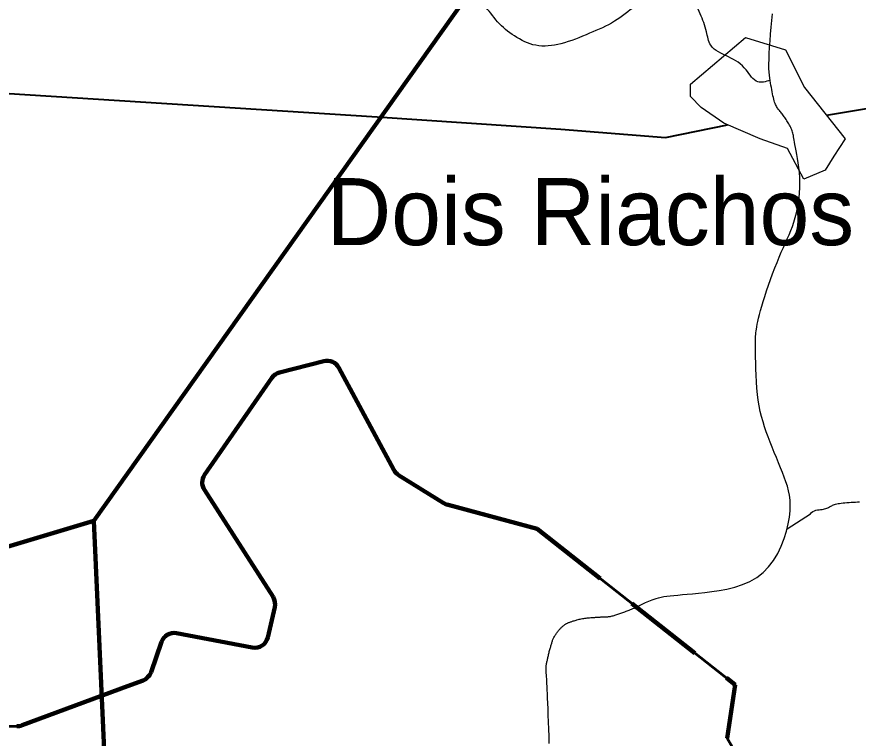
# Model space of a CAD drawing. Extents: x -1643653 to 4543381, y 1624270 to 13878484.
# Drawn here: x 704507 to 710788, y 8956745 to 8962130 of the extents above; entities that cross this region are included whole.
import ezdxf

# ---------------------------------------------------------------- set-up
doc = ezdxf.new("R2010")
doc.units = 0
doc.header["$LTSCALE"] = 200
doc.linetypes.add('MEDIUM_DASHED', pattern=[4.5, 3, -1.5])
for name, color, linetype, lineweight in [('12', 7, 'Continuous', 25), ('21', 7, 'Continuous', 25), ('24', 7, 'Continuous', 25), ('26', 7, 'Continuous', 106), ('28', 7, 'Continuous', 53), ('60', 7, 'Continuous', 13), ('61', 7, 'Continuous', 90), ('9', 7, 'Continuous', 90)]:
    doc.layers.add(name, color=color, linetype=linetype, lineweight=lineweight)
doc.layers.add('41', color=7, linetype='Continuous')

msp = doc.modelspace()

# ---------------------------------------------------------------- linework, layer by layer
at = {"layer": '12', "lineweight": 40}
for points in [[(710551.5, 8961397.1), (711177.1, 8961501.2), (712016, 8961727.1), (712359, 8961724.2), (713550.7, 8961508.2), (716056.5, 8960938), (717193.5, 8960736.2), (719630.3, 8960157.3)], [(704410.2, 8961560.7), (707197.4, 8961384.6), (708568.6, 8961290.5), (709350.1, 8961228.9), (709812.8, 8961324.8)]]:
    msp.add_lwpolyline(points, dxfattribs=at)
at = {"layer": '21'}
msp.add_lwpolyline([(709946.6, 8961976.9), (710246.8, 8961883.4), (710388.4, 8961602.9), (710691.5, 8961220.5), (710606.5, 8961090.1), (710541.4, 8960985.3), (710382.8, 8960917.3), (710261, 8961146.8), (710057.1, 8961220.5), (709785.2, 8961336.6), (709615.2, 8961452.8), (709535.9, 8961534.9), (709535.9, 8961628.4)], close=True, dxfattribs=at)
at = {"layer": '24'}
for points in [[(710310.3, 8961209.6), (710308.3, 8961222.6), (710306.5, 8961233.8), (710304.7, 8961243.7), (710302.9, 8961252.7), (710300.8, 8961261.4), (710298.3, 8961270), (710295.4, 8961278.7), (710292.1, 8961287.5), (710288.5, 8961296.2), (710284.5, 8961304.9), (710280.3, 8961313.5), (710275.9, 8961322), (710271.3, 8961330.4), (710266.6, 8961338.7), (710261.7, 8961346.8), (710256.8, 8961354.7), (710251.7, 8961362.5), (710246.5, 8961370.1), (710241.3, 8961377.5), (710236, 8961384.6), (710230.8, 8961391.6), (710225.5, 8961398.4), (710220.2, 8961404.9), (710215.1, 8961411.3), (710209.9, 8961417.6), (710204.9, 8961423.7), (710200.1, 8961429.8), (710195.4, 8961435.8), (710190.9, 8961441.7), (710186.6, 8961447.7), (710182.5, 8961453.9), (710178.6, 8961460.3), (710174.9, 8961467.3), (710171.3, 8961474.8), (710167.9, 8961483.2), (710164.6, 8961492.5), (710161.4, 8961502.8), (710158.2, 8961514.5), (710155.2, 8961527.2), (710152.2, 8961540.9), (710149.2, 8961555.4), (710146.2, 8961570.7), (710143.2, 8961586.5), (710140.2, 8961602.7), (710137.1, 8961619.2), (710133.9, 8961636), (710130.9, 8961653.7), (710128.1, 8961672.8), (710125.7, 8961694), (710123.8, 8961718.1), (710122.6, 8961745.6), (710122.3, 8961777.3), (710122.9, 8961813.8), (710124.7, 8961855.4), (710127.4, 8961901.3), (710130.9, 8961950.3), (710135, 8962001.2), (710139.5, 8962052.7), (710144.1, 8962103.7), (710148.7, 8962152.9)], [(709596.3, 8957827.2), (709644.3, 8957832.4), (709696.4, 8957838.9), (709751.7, 8957847.4), (709808.8, 8957858.6), (709866.5, 8957873.2), (709923.6, 8957892.1), (709978.7, 8957915.8), (710030.6, 8957945.3), (710078, 8957981.2), (710120, 8958023.8), (710156.6, 8958072.1), (710187.8, 8958124.6), (710214.2, 8958179.7), (710235.7, 8958235.8), (710252.8, 8958291.6), (710265.7, 8958345.5), (710274.5, 8958396), (710279.6, 8958441.9), (710281.3, 8958483.7), (710279.9, 8958522.1), (710275.6, 8958558.1), (710268.9, 8958592.3), (710259.9, 8958625.6), (710249.1, 8958658.8), (710236.8, 8958692.7), (710223.1, 8958727.8), (710208.6, 8958764.3), (710193.3, 8958801.7), (710177.6, 8958839.8), (710161.7, 8958878.3), (710146, 8958917.1), (710130.7, 8958955.7), (710116, 8958994), (710102.3, 8959031.8), (710089.6, 8959069.4), (710077.9, 8959107.2), (710067.3, 8959145.5), (710057.8, 8959184.7), (710049.5, 8959225.2), (710042.4, 8959267.4), (710036.5, 8959311.6), (710031.9, 8959358), (710028.4, 8959405.8), (710025.9, 8959453.9), (710024.1, 8959501.2), (710023.1, 8959546.6), (710022.5, 8959589.1), (710022.2, 8959627.6), (710022.2, 8959661.1), (710022.2, 8959688.7), (710022.2, 8959711.2), (710022.5, 8959729.8), (710023, 8959745.3), (710023.8, 8959759), (710025, 8959771.8), (710026.7, 8959784.9), (710028.9, 8959799.3), (710031.7, 8959815.9), (710035.3, 8959834.9), (710039.7, 8959856.5), (710045.1, 8959880.7), (710051.6, 8959907.5), (710059.3, 8959937.2), (710068.4, 8959969.7), (710078.9, 8960005.1), (710090.9, 8960043.5), (710104.3, 8960084.1), (710118.8, 8960126.3), (710134.1, 8960169.4), (710150, 8960212.7), (710166.2, 8960255.3), (710182.6, 8960296.7), (710198.7, 8960336), (710214.6, 8960372.8), (710230, 8960407.5), (710244.8, 8960440.4), (710259, 8960472.1), (710272.6, 8960503.3), (710285.4, 8960534.3), (710297.4, 8960565.8), (710308.5, 8960598.3), (710318.7, 8960632.1), (710327.8, 8960667.2), (710335.7, 8960703.3), (710342.4, 8960740.3), (710347.6, 8960778), (710351.3, 8960816.1), (710353.4, 8960854.3), (710353.8, 8960892.7), (710352.3, 8960930.7), (710349.4, 8960968.1), (710345.3, 8961004.5), (710340.4, 8961039.4), (710335, 8961072.3), (710329.6, 8961102.9), (710324.3, 8961130.7), (710319.7, 8961155.3), (710315.8, 8961176.5), (710312.8, 8961194.4), (710310.3, 8961209.6)], [(710259.2, 8958307.9), (710432.8, 8958419.1), (710441.1, 8958429.2), (710450.7, 8958436.7), (710461.5, 8958442.2), (710472.9, 8958446.1), (710484.7, 8958448.7), (710496.5, 8958450.5), (710508, 8958451.9), (710518.9, 8958453.3), (710528.8, 8958455), (710537.9, 8958457.1), (710546.2, 8958459.4), (710553.8, 8958462.1), (710560.8, 8958464.9), (710567.4, 8958467.9), (710573.6, 8958471), (710579.6, 8958474.1), (710585.4, 8958477.2), (710591.3, 8958480.4), (710597.5, 8958483.4), (710604.1, 8958486.3), (710611.2, 8958489.2), (710619.2, 8958491.8), (710628.1, 8958494.2), (710638.1, 8958496.4), (710649.5, 8958498.3), (710662, 8958499.9), (710675.5, 8958501.4), (710689.8, 8958502.7), (710704.8, 8958503.8), (710720.3, 8958504.9), (710736.1, 8958505.8), (710752.1, 8958506.8), (710768.1, 8958507.7), (710784, 8958508.7), (710799.5, 8958509.8)], [(708610.1, 8957600.3), (708613.9, 8957602.3), (708617.8, 8957604.2), (708621.9, 8957606), (708626.1, 8957607.8), (708630.4, 8957609.6), (708635, 8957611.3), (708639.8, 8957613.1), (708644.9, 8957614.8), (708650.2, 8957616.6), (708655.9, 8957618.4), (708661.8, 8957620.3), (708668.2, 8957622.2), (708674.8, 8957624.2), (708681.8, 8957626.2), (708689.2, 8957628.3), (708696.9, 8957630.4), (708704.8, 8957632.4), (708713, 8957634.4), (708721.5, 8957636.2), (708730.2, 8957637.9), (708739, 8957639.4), (708747.9, 8957640.7), (708757, 8957641.8), (708766, 8957642.8), (708774.9, 8957643.6), (708783.6, 8957644.3), (708792.1, 8957644.9), (708800.2, 8957645.4), (708807.8, 8957646), (708815, 8957646.5), (708821.7, 8957647), (708828, 8957647.5), (708834, 8957648), (708839.8, 8957648.5), (708845.3, 8957648.9), (708850.7, 8957649.2), (708856.1, 8957649.5), (708861.4, 8957649.7), (708866.8, 8957649.9), (708872.2, 8957650), (708877.6, 8957650.1), (708883.2, 8957650.2), (708888.8, 8957650.3), (708894.5, 8957650.5), (708900.4, 8957650.7), (708906.4, 8957651), (708912.5, 8957651.4), (708918.8, 8957651.9), (708925.2, 8957652.6), (708931.7, 8957653.4), (708938.3, 8957654.5), (708945, 8957655.8), (708951.8, 8957657.4), (708958.7, 8957659.2), (708965.6, 8957661.3), (708972.7, 8957663.7), (708979.8, 8957666.1), (708986.9, 8957668.7), (708994.2, 8957671.3), (709001.5, 8957674), (709008.9, 8957676.6), (709016.4, 8957679.2), (709023.9, 8957681.7), (709031.6, 8957684.3), (709039.3, 8957686.8), (709047.2, 8957689.5), (709055.2, 8957692.2), (709063.3, 8957695.1), (709071.5, 8957698.2), (709079.9, 8957701.5), (709088.5, 8957705), (709097.2, 8957708.7), (709106, 8957712.6), (709114.9, 8957716.5), (709123.9, 8957720.7), (709133, 8957724.9), (709142.2, 8957729.2), (709151.5, 8957733.6), (709160.9, 8957738.1), (709170.5, 8957742.7), (709180.5, 8957747.4), (709190.8, 8957752.2), (709201.6, 8957757.1), (709212.8, 8957762.1), (709224.7, 8957767.2), (709237.3, 8957772.5), (709250.7, 8957777.9), (709265.2, 8957783.2), (709280.9, 8957788.3), (709298.1, 8957793.2), (709316.9, 8957797.8), (709337.6, 8957802), (709360.2, 8957805.6), (709385.1, 8957808.7), (709412.5, 8957811.4), (709442.7, 8957813.9), (709475.9, 8957816.5), (709512.3, 8957819.5), (709552.4, 8957822.9), (709596.3, 8957827.2)], [(708481.8, 8956705.4), (708480.3, 8956759.1), (708478.5, 8956813.4), (708476.7, 8956866.9), (708474.8, 8956918), (708473.1, 8956965.2), (708471.5, 8957007.4), (708470, 8957044.6), (708468.7, 8957077.2), (708467.5, 8957105.9), (708466.3, 8957130.9), (708465.2, 8957152.8), (708464.2, 8957172), (708463.1, 8957189), (708462.1, 8957204.1), (708461.1, 8957217.7), (708460.1, 8957229.8), (708459.3, 8957240.7), (708458.7, 8957250.5), (708458.3, 8957259.4), (708458.2, 8957267.5), (708458.3, 8957275.2), (708458.9, 8957282.4), (708459.7, 8957289.3), (708460.8, 8957296), (708462.1, 8957302.5), (708463.6, 8957308.9), (708465.1, 8957315.2), (708466.7, 8957321.6), (708468.3, 8957328), (708469.8, 8957334.6), (708471.2, 8957341.3), (708472.7, 8957348.2), (708474.1, 8957355.1), (708475.6, 8957362.2), (708477.2, 8957369.4), (708478.8, 8957376.7), (708480.6, 8957384), (708482.5, 8957391.5), (708484.6, 8957398.9), (708486.7, 8957406.3), (708488.8, 8957413.7), (708490.9, 8957421), (708493, 8957428.1), (708495, 8957434.9), (708496.9, 8957441.6), (708498.7, 8957448), (708500.4, 8957454.1), (708502, 8957459.9), (708503.7, 8957465.6), (708505.4, 8957471.2), (708507.2, 8957476.6), (708509.3, 8957482), (708511.6, 8957487.3), (708514.1, 8957492.6), (708516.9, 8957497.9), (708520, 8957503.2), (708523.2, 8957508.4), (708526.6, 8957513.7), (708530.1, 8957518.8), (708533.6, 8957523.9), (708537.2, 8957529), (708540.8, 8957533.9), (708544.4, 8957538.8), (708548.1, 8957543.6), (708551.7, 8957548.3), (708555.4, 8957552.9), (708559.1, 8957557.3), (708562.9, 8957561.7), (708566.8, 8957565.8), (708570.7, 8957569.9), (708574.7, 8957573.8), (708578.7, 8957577.5), (708582.7, 8957581), (708586.8, 8957584.4), (708590.8, 8957587.5), (708594.7, 8957590.5), (708598.6, 8957593.2), (708602.5, 8957595.8), (708606.3, 8957598.1), (708610.1, 8957600.3)]]:
    msp.add_lwpolyline(points, dxfattribs=at)
msp.add_spline([(710131.8, 8961656.3), (710038.2, 8961644.6), (709952.5, 8961734.3), (709819.9, 8961831.8), (709687.4, 8961917.5), (709656.2, 8962018.9), (709609.4, 8962151.4), (709543.1, 8962295.7), (709476.8, 8962369.8), (709379.4, 8962377.6), (709293.6, 8962323), (709126, 8962209.9), (708970, 8962096.9), (708782.9, 8962007.2), (708568.5, 8961929.2), (708381.3, 8961917.5), (708221.5, 8961987.7), (708096.8, 8962093), (707991.5, 8962217.7), (707749.8, 8962326.9), (707512, 8962326.9), (707301.5, 8962284), (707215.7, 8962330.8), (707145.5, 8962459.4), (707075.3, 8962576.4), (706915.5, 8962654.3), (706724.5, 8962763.5), (706475, 8962868.8), (706285.5, 8962993.6), (706252.3, 8963024.5), (706110.5, 8963180), (706048.8, 8963234.9), (705965.3, 8963310.3), (705863.5, 8963374.4), (705840.7, 8963390.4), (705796.9, 8963407.8)], degree=3, dxfattribs=at)
at = {"layer": '26'}
for points in [[(676174.9, 8960921), (676589.7, 8959851), (677298.5, 8959085), (677905.7, 8958370.4), (678108.1, 8958127.9), (678628.8, 8957871.5), (679175.3, 8957678.5), (679634.1, 8957740.2), (680271.7, 8957890.1), (680680.6, 8958130.1), (682556.7, 8958821.8), (683435.7, 8958881.7), (684580.7, 8958673.6), (685598.3, 8958453.2), (686374.5, 8958348.3), (687212.1, 8957836.1), (687682.2, 8957630.7), (688306.1, 8957615.5), (689591.9, 8957533.9), (690585.7, 8957606.1), (691389.1, 8957793.5), (691759.3, 8957957.3), (692919.9, 8958245), (693572, 8958700.2), (694136.4, 8959422.7), (694705.3, 8960908.2), (694927.7, 8961937.4), (695327.4, 8962800.5), (695494.2, 8963028.7), (696954.2, 8966672.4), (698159, 8968028.2), (699003.1, 8968647.8), (699373.7, 8968875.2), (699705.8, 8969051.9), (700930.8, 8969479.2), (701631.8, 8969565.3), (702395, 8969409.6), (703157, 8969037.7), (703804.2, 8968640.8), (704732, 8968306.3), (704974.2, 8968343.5), (705432.6, 8968328.9), (706400.3, 8968312.2), (707482.9, 8968320.5), (708005.4, 8968381.9), (708718.3, 8968340.8), (709660.3, 8968260.6), (710627.7, 8968180.3), (711187.5, 8968089), (711873, 8967704.7), (712851.5, 8967319.2), (713361.3, 8967393.4), (714238.5, 8967122.7), (715674, 8966506.4), (716373.4, 8966312.8), (717313.4, 8965902), (718673.1, 8965375), (719658.3, 8965140.1)], [(691088.7, 8957705.7), (691389.1, 8957793.5), (691759.3, 8957957.3), (692919.9, 8958245), (693572, 8958700.2), (694136.4, 8959422.7), (694705.3, 8960908.2), (694927.7, 8961937.4), (695327.4, 8962800.5), (695494.2, 8963028.7), (696954.2, 8966672.4), (698159, 8968028.2), (699003.1, 8968647.8), (699373.7, 8968875.2), (699705.8, 8969051.9), (700930.8, 8969479.2), (701631.8, 8969565.3), (702395, 8969409.6), (703157, 8969037.7), (703804.2, 8968640.8), (704732, 8968306.3), (704974.2, 8968343.5), (705432.6, 8968328.9), (706400.3, 8968312.2), (707482.9, 8968320.5), (708005.4, 8968381.9), (708718.3, 8968340.8), (709660.3, 8968260.6), (710627.7, 8968180.3), (711187.5, 8968089), (711873, 8967704.7), (712851.5, 8967319.2), (713361.3, 8967393.4), (714238.5, 8967122.7), (715674, 8966506.4), (716373.4, 8966312.8), (717313.4, 8965902), (718673.1, 8965375), (719658.3, 8965140.1)]]:
    msp.add_spline(points, degree=3, dxfattribs=at)
at = {"layer": '28'}
for p, q in [((706264.7, 8957422.1), (705699.4, 8957529.1)), ((705699.4, 8957529.1), (706264.7, 8957422.1))]:
    msp.add_line(p, q, dxfattribs=at)
for points in [[(694975.7, 8962075.5), (696869.5, 8961133.9), (697349.9, 8960973.2), (703803.2, 8956817.2), (704507.1, 8956833.9), (704545.8, 8956841.3), (705332.5, 8957133.3), (705449.4, 8957176.7), (705509.2, 8957238.1), (705586.2, 8957463.2)], [(706798.3, 8959559.8), (706469.2, 8959475.6), (706411.8, 8959435.6), (705909, 8958709.9)], [(705909, 8958709.9), (706411.8, 8959435.6), (706469.2, 8959475.6), (706798.3, 8959559.8)], [(709885.9, 8956615.2), (709809.2, 8956745.2), (709869.3, 8957144.5), (709105.2, 8957746.2), (708391.4, 8958308.2), (707726.9, 8958486.6), (707690.6, 8958502.3), (707357.7, 8958709.7), (707322.5, 8958747.2), (706911.1, 8959510.4)], [(706911.1, 8959510.4), (707322.5, 8958747.2), (707357.7, 8958709.7), (707690.6, 8958502.3), (707726.9, 8958486.6), (708391.4, 8958308.2), (709105.2, 8957746.2)], [(705907, 8958598.9), (706419.9, 8957799.1), (706433.1, 8957722.5), (706380.7, 8957497.7)], [(706380.7, 8957497.7), (706433.1, 8957722.5), (706419.9, 8957799.1), (705907, 8958598.9)], [(709105.2, 8957746.2), (709869.3, 8957144.5), (709809.2, 8956745.2), (709885.9, 8956615.2)], [(705586.2, 8957463.2), (705509.2, 8957238.1), (705449.4, 8957176.7), (705332.5, 8957133.3), (704545.8, 8956841.3), (704507.1, 8956833.9), (703803.2, 8956817.2)]]:
    msp.add_lwpolyline(points, dxfattribs=at)
for centre, start, end in [((706823.1, 8959463), 28.32731, 104.3658), ((706823.1, 8959463), 28.32731, 104.3658), ((705991.2, 8958652.9), 145.28624, 212.6677), ((705991.2, 8958652.9), 145.28624, 212.6677), ((705680.8, 8957430.8), 79.28424, 161.13042), ((705680.8, 8957430.8), 79.28424, 161.13042), ((706283.3, 8957520.3), 259.28284, 346.88892), ((706283.3, 8957520.3), 259.28284, 346.88892)]:
    msp.add_arc(centre, 100, start, end, dxfattribs=at)
msp.add_spline([(707482.9, 8968320.5), (706400.3, 8968312.2), (705432.6, 8968328.9), (704974.2, 8968343.5), (704732, 8968306.3), (703804.2, 8968640.8), (703157, 8969037.7), (702395, 8969409.6), (701631.8, 8969565.3), (700930.8, 8969479.2), (699705.8, 8969051.9), (699373.7, 8968875.2), (699003.1, 8968647.8), (698159, 8968028.2), (696954.2, 8966672.4), (695494.2, 8963028.7), (695327.4, 8962800.5), (694975.6, 8962075.5)], degree=3, dxfattribs=at)
at = {"layer": '60', "lineweight": 25}
msp.add_spline([(814781, 9009175.5), (814787.2, 9009173.4), (814796.9, 9009173.4), (814799.4, 9009172.4), (814805.1, 9009174.5), (814805.6, 9009176.5), (814811.7, 9009179.5), (814811.7, 9009179.5), (814801.5, 9009181), (814790.7, 9009181.5), (814784.1, 9009183.1), (814777.4, 9009185.1), (814778.4, 9009175.5)], degree=3, dxfattribs=at)
at = {"layer": '61'}
for p, q in [((706469.2, 8959475.6), (706798.3, 8959559.8)), ((706469.2, 8959475.6), (706798.3, 8959559.8)), ((706911.1, 8959510.4), (707322.5, 8958747.2)), ((706911.1, 8959510.4), (707322.5, 8958747.2)), ((705909, 8958709.9), (706411.8, 8959435.6)), ((705909, 8958709.9), (706411.8, 8959435.6)), ((707357.7, 8958709.7), (707690.6, 8958502.3)), ((707357.7, 8958709.7), (707690.6, 8958502.3)), ((706419.9, 8957799.1), (705907, 8958598.9)), ((706419.9, 8957799.1), (705907, 8958598.9)), ((707726.9, 8958486.6), (708391.4, 8958308.2)), ((707726.9, 8958486.6), (708391.4, 8958308.2)), ((706380.7, 8957497.7), (706433.1, 8957722.5)), ((706380.7, 8957497.7), (706433.1, 8957722.5)), ((705699.4, 8957529.1), (706264.7, 8957422.1)), ((705699.4, 8957529.1), (706264.7, 8957422.1)), ((705509.2, 8957238.1), (705586.2, 8957463.2)), ((705509.2, 8957238.1), (705586.2, 8957463.2)), ((704545.8, 8956841.3), (705332.5, 8957133.3)), ((704545.8, 8956841.3), (705332.5, 8957133.3)), ((705332.5, 8957133.3), (705449.4, 8957176.7)), ((705332.5, 8957133.3), (705449.4, 8957176.7)), ((709869.3, 8957144.5), (709809.2, 8956745.2)), ((709869.3, 8957144.5), (709809.2, 8956745.2))]:
    msp.add_line(p, q, dxfattribs=at)
at = {"layer": '61', "linetype": 'MEDIUM_DASHED'}
msp.add_line((708391.4, 8958308.2), (709869.3, 8957144.5), dxfattribs=at)
msp.add_line((708391.4, 8958308.2), (709869.3, 8957144.5), dxfattribs=at)
at = {"layer": '61'}
for centre, radius, start, end in [((706823.1, 8959463), 100, 28.32731, 104.3658), ((706823.1, 8959463), 100, 28.32731, 104.3658), ((706494, 8959378.7), 100, 104.3658, 145.28624), ((706494, 8959378.7), 100, 104.3658, 145.28624), ((705991.2, 8958652.9), 100, 145.28624, 212.6677), ((705991.2, 8958652.9), 100, 145.28624, 212.6677), ((707410.6, 8958794.6), 100, 208.32731, 238.07929), ((707410.6, 8958794.6), 100, 208.32731, 238.07929), ((707761.8, 8958616.6), 134.7, 238.07929, 254.97459), ((707761.8, 8958616.6), 134.7, 238.07929, 254.97459), ((706335.7, 8957745.1), 100, 346.88892, 32.6677), ((706335.7, 8957745.1), 100, 346.88892, 32.6677), ((705680.8, 8957430.8), 100, 79.28284, 161.13042), ((705680.8, 8957430.8), 100, 79.28284, 161.13042), ((706283.3, 8957520.3), 100, 259.28284, 346.88892), ((706283.3, 8957520.3), 100, 259.28284, 346.88892), ((705414.6, 8957270.4), 100, 290.36246, 341.13042), ((705414.6, 8957270.4), 100, 290.36246, 341.13042), ((704504.3, 8956953.3), 119.5, 271.35814, 290.36246), ((704504.3, 8956953.3), 119.5, 271.35814, 290.36246)]:
    msp.add_arc(centre, radius, start, end, dxfattribs=at)
at = {"layer": '9'}
for points in [[(691582, 8951218.7), (697371.2, 8956056), (705081.2, 8958366.8), (713138.6, 8969695)], [(705081.2, 8958366.8), (705509.2, 8948874.2), (720755.9, 8962863.6), (723053.6, 8963740.6)]]:
    msp.add_lwpolyline(points, dxfattribs=at)

# ---------------------------------------------------------------- texts
at = {"layer": '41'}
msp.add_text('Dois Riachos', height=500, dxfattribs=at).set_placement((706819.1, 8960425.8))

doc.saveas('drawing.dxf')
